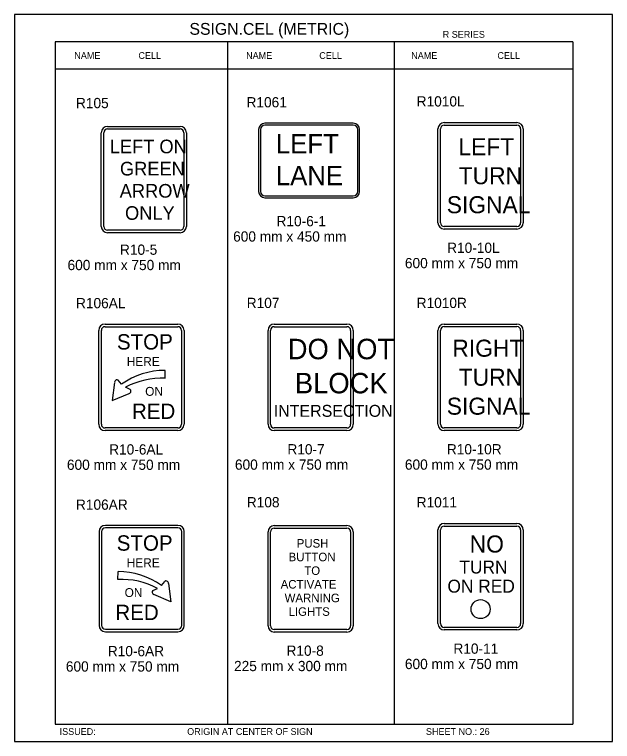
# Model space of a CAD drawing. Extents: x -12 to 6962, y -3756 to 679.
# Drawn here: x 194.1 to 369.4, y -696.1 to -483 of the extents above; entities that cross this region are included whole.
import ezdxf

# ---------------------------------------------------------------- set-up
doc = ezdxf.new("R2010")
doc.units = 0
for name, color, linetype in [('Level 1', 7, 'Continuous'), ('Level 2', 7, 'Continuous'), ('Level 3', 7, 'Continuous'), ('Level 63', 7, 'Continuous')]:
    doc.layers.add(name, color=color, linetype=linetype)

msp = doc.modelspace()

# ---------------------------------------------------------------- linework, layer by layer
at = {"layer": 'Level 1'}
for p, q in [((357.75, -491.06), (205.99, -491.06)), ((205.99, -491.06), (205.99, -691.06)), ((256.58, -491.06), (256.58, -691.06)), ((305.36, -491.06), (305.36, -691.06)), ((357.75, -491.06), (357.75, -691.06)), ((357.75, -498.98), (205.99, -498.98)), ((320.09, -515.45), (341.36, -515.45)), ((220.27, -545.14), (220.27, -517.65)), ((221.37, -516.55), (242.65, -516.55)), ((243.75, -517.65), (243.75, -545.14)), ((318.99, -544.04), (318.99, -516.55)), ((342.46, -516.55), (342.46, -544.04)), ((280.45, -525.79), (280.45, -525.79)), ((330.73, -530.3), (330.73, -530.3)), ((232.01, -531.39), (232.01, -531.39)), ((341.36, -545.14), (320.09, -545.14)), ((242.65, -546.24), (221.37, -546.24)), ((220.66, -574.52), (241.94, -574.52)), ((270.26, -574.52), (291.54, -574.52)), ((320.09, -574.51), (341.36, -574.51)), ((219.56, -603.11), (219.56, -575.62)), ((243.04, -575.62), (243.04, -603.11)), ((269.16, -603.11), (269.16, -575.62)), ((292.64, -575.62), (292.64, -603.11)), ((318.99, -603.11), (318.99, -575.61)), ((342.46, -575.61), (342.46, -603.11)), ((238.29, -589.66), (238.23, -587.34)), ((225.51, -591.4), (224.52, -590.2)), ((231.3, -589.37), (231.3, -589.37)), ((280.9, -589.37), (280.9, -589.37)), ((330.73, -589.36), (330.73, -589.36)), ((223.45, -590.83), (222.78, -596.18)), ((228.02, -592.9), (226.64, -592.29)), ((222.78, -596.18), (227.73, -594.09)), ((241.94, -604.21), (220.66, -604.21)), ((291.54, -604.21), (270.26, -604.21)), ((341.36, -604.21), (320.09, -604.21)), ((219.64, -634.6), (219.64, -662.09)), ((242.02, -633.5), (220.74, -633.5)), ((243.12, -662.09), (243.12, -634.6)), ((269.16, -662.18), (269.16, -634.69)), ((270.26, -633.59), (291.54, -633.59)), ((292.64, -634.69), (292.64, -662.18)), ((318.99, -661.56), (318.99, -634.06)), ((320.09, -632.96), (341.36, -632.96)), ((342.46, -634.06), (342.46, -661.56)), ((224.39, -648.63), (224.45, -646.32)), ((231.38, -648.35), (231.38, -648.35)), ((237.18, -650.38), (238.16, -649.18)), ((239.24, -649.81), (239.91, -655.16)), ((280.9, -648.44), (280.9, -648.44)), ((330.73, -647.81), (330.73, -647.81)), ((234.66, -651.88), (236.05, -651.27)), ((239.91, -655.16), (234.96, -653.07)), ((341.36, -662.66), (320.09, -662.66)), ((220.74, -663.19), (242.02, -663.19)), ((291.54, -663.28), (270.26, -663.28)), ((205.99, -691.06), (357.75, -691.06))]:
    msp.add_line(p, q, dxfattribs=at)
msp.add_circle((330.73, -657.31), 2.79, dxfattribs=at)
for centre, radius, start, end in [((320.09, -516.55), 1.1, 90, 180), ((341.36, -516.55), 1.1, 0, 90), ((221.37, -517.65), 1.1, 90, 180), ((242.65, -517.65), 1.1, 0, 90), ((221.37, -545.14), 1.1, 180, 270), ((242.65, -545.14), 1.1, 270, 0), ((320.09, -544.04), 1.1, 180, 270), ((341.36, -544.04), 1.1, 270, 0), ((220.66, -575.62), 1.1, 90, 180), ((241.94, -575.62), 1.1, 0, 90), ((270.26, -575.62), 1.1, 90, 180), ((291.54, -575.62), 1.1, 0, 90), ((320.09, -575.61), 1.1, 90, 180), ((341.36, -575.61), 1.1, 0, 90), ((238.22, -609.26), 21.92, 89.9691, 125.4403), ((237.15, -611.7), 22.08, 87.0354, 118.428), ((220.66, -603.11), 1.1, 180, 270), ((241.94, -603.11), 1.1, 270, 0), ((270.26, -603.11), 1.1, 180, 270), ((291.54, -603.11), 1.1, 270, 0), ((320.09, -603.11), 1.1, 180, 270), ((341.36, -603.11), 1.1, 270, 0), ((220.74, -634.6), 1.1, 90, 180), ((242.02, -634.6), 1.1, 0, 90), ((270.26, -634.69), 1.1, 90, 180), ((291.54, -634.69), 1.1, 0, 90), ((320.09, -634.06), 1.1, 90, 180), ((341.36, -634.06), 1.1, 0, 90), ((224.47, -668.24), 21.92, 54.5597, 90.0309), ((225.54, -670.68), 22.08, 61.572, 92.9646), ((220.74, -662.09), 1.1, 180, 270), ((242.02, -662.09), 1.1, 270, 0), ((270.26, -662.18), 1.1, 180, 270), ((291.54, -662.18), 1.1, 270, 0), ((320.09, -661.56), 1.1, 180, 270), ((341.36, -661.56), 1.1, 270, 0)]:
    msp.add_arc(centre, radius, start, end, dxfattribs=at)
for centre, major_axis, start_param, end_param in [((224.03, -590.68), (0.419, 0.554), 6.078068, 8.589712), ((227.69, -593.5), (0.419, 0.554), 4.011799, 6.466875), ((238.66, -649.66), (-0.419, 0.554), 3.976659, 6.488303), ((235, -652.48), (-0.419, 0.554), 6.099495, 8.554572)]:
    msp.add_ellipse(centre, major_axis=major_axis, ratio=0.7337, start_param=start_param, end_param=end_param, dxfattribs=at)
at = {"layer": 'Level 2'}
msp.add_arc((267.5, -516.73), 1.3, 90, 180, dxfattribs=at)
at = {"layer": 'Level 3'}
for p, q in [((293.41, -514.87), (267.5, -514.87)), ((293.41, -515.43), (267.5, -515.43)), ((320.09, -514.7), (341.36, -514.7)), ((219.52, -545.14), (219.52, -517.65)), ((221.37, -515.8), (242.65, -515.8)), ((244.5, -517.65), (244.5, -545.14)), ((265.65, -516.73), (265.65, -534.86)), ((266.21, -516.73), (266.21, -534.86)), ((294.7, -534.86), (294.7, -516.73)), ((295.26, -534.86), (295.26, -516.73)), ((318.24, -544.04), (318.24, -516.55)), ((343.21, -516.55), (343.21, -544.04)), ((267.5, -536.16), (293.41, -536.16)), ((267.5, -536.72), (293.41, -536.72)), ((242.65, -546.99), (221.37, -546.99)), ((341.36, -545.89), (320.09, -545.89)), ((220.66, -573.77), (241.94, -573.77)), ((270.26, -573.77), (291.54, -573.77)), ((320.09, -573.76), (341.36, -573.76)), ((218.81, -603.11), (218.81, -575.62)), ((243.79, -575.62), (243.79, -603.11)), ((268.41, -603.11), (268.41, -575.62)), ((293.39, -575.62), (293.39, -603.11)), ((318.24, -603.11), (318.24, -575.61)), ((343.21, -575.61), (343.21, -603.11)), ((241.94, -604.96), (220.66, -604.96)), ((291.54, -604.96), (270.26, -604.96)), ((341.36, -604.96), (320.09, -604.96)), ((242.02, -632.75), (220.74, -632.75)), ((270.26, -632.84), (291.54, -632.84)), ((320.09, -632.21), (341.36, -632.21)), ((218.89, -634.6), (218.89, -662.09)), ((243.87, -662.09), (243.87, -634.6)), ((268.41, -662.18), (268.41, -634.69)), ((293.39, -634.69), (293.39, -662.18)), ((318.24, -661.56), (318.24, -634.06)), ((343.21, -634.06), (343.21, -661.56)), ((220.74, -663.94), (242.02, -663.94)), ((291.54, -664.03), (270.26, -664.03)), ((341.36, -663.41), (320.09, -663.41))]:
    msp.add_line(p, q, dxfattribs=at)
for centre, radius, start, end in [((267.5, -516.73), 1.85, 90, 180), ((267.5, -516.73), 1.3, 90, 180), ((293.41, -516.73), 1.85, 0, 90), ((293.41, -516.73), 1.3, 0, 90), ((320.09, -516.55), 1.85, 90, 180), ((341.36, -516.55), 1.85, 0, 90), ((221.37, -517.65), 1.85, 90, 180), ((242.65, -517.65), 1.85, 0, 90), ((267.5, -534.86), 1.85, 180, 270), ((267.5, -534.86), 1.3, 180, 270), ((293.41, -534.86), 1.3, 270, 0), ((293.41, -534.86), 1.85, 270, 0), ((221.37, -545.14), 1.85, 180, 270), ((242.65, -545.14), 1.85, 270, 0), ((320.09, -544.04), 1.85, 180, 270), ((341.36, -544.04), 1.85, 270, 0), ((220.66, -575.62), 1.85, 90, 180), ((241.94, -575.62), 1.85, 0, 90), ((270.26, -575.62), 1.85, 90, 180), ((291.54, -575.62), 1.85, 0, 90), ((320.09, -575.61), 1.85, 90, 180), ((341.36, -575.61), 1.85, 0, 90), ((220.66, -603.11), 1.85, 180, 270), ((241.94, -603.11), 1.85, 270, 0), ((270.26, -603.11), 1.85, 180, 270), ((291.54, -603.11), 1.85, 270, 0), ((320.09, -603.11), 1.85, 180, 270), ((341.36, -603.11), 1.85, 270, 0), ((220.74, -634.6), 1.85, 90, 180), ((242.02, -634.6), 1.85, 0, 90), ((270.26, -634.69), 1.85, 90, 180), ((291.54, -634.69), 1.85, 0, 90), ((320.09, -634.06), 1.85, 90, 180), ((341.36, -634.06), 1.85, 0, 90), ((220.74, -662.09), 1.85, 180, 270), ((242.02, -662.09), 1.85, 270, 0), ((270.26, -662.18), 1.85, 180, 270), ((291.54, -662.18), 1.85, 270, 0), ((320.09, -661.56), 1.85, 180, 270), ((341.36, -661.56), 1.85, 270, 0)]:
    msp.add_arc(centre, radius, start, end, dxfattribs=at)
at = {"layer": 'Level 63'}
msp.add_lwpolyline([(194.12, -696.11), (369.38, -696.11), (369.38, -483.01), (194.12, -483.01)], close=True, dxfattribs=at)

# ---------------------------------------------------------------- texts
at = {"layer": 'Level 1'}
for s, height, p in [('LEFT ON', 4, (222.01, -523.69)), ('LEFT', 5, (324.24, -524.26)), ('GREEN', 4, (225.01, -530.19)), ('TURN', 5, (324.32, -532.76)), ('ARROW', 4, (224.94, -536.69)), ('SIGNAL', 5, (320.81, -541.26)), ('ONLY', 4, (226.5, -543.19)), ('STOP', 4.5, (224.13, -581.21)), ('DO NOT', 6, (274.2, -584.06)), ('RIGHT', 5, (322.44, -583.32)), ('HERE', 2.6, (227.01, -586.04)), ('BLOCK', 6, (276.29, -594.06)), ('TURN', 5, (324.32, -591.82)), ('ON', 2.6, (232.41, -594.78)), ('SIGNAL', 5, (320.81, -600.32)), ('RED', 4.5, (228.53, -601.55)), ('INTERSECTION', 3.5, (270.1, -600.94)), ('STOP', 4.5, (224.07, -640.18)), ('NO', 5, (327.53, -640.72)), ('HERE', 2.6, (227, -645.02)), ('TURN', 3.8, (324.5, -646.88)), ('ON RED', 3.8, (321, -652.48)), ('ON', 2.6, (226.39, -653.76)), ('RED', 4.5, (223.67, -660.53))]:
    msp.add_text(s, height=height, dxfattribs=at).set_placement(p)
at = {"layer": 'Level 2'}
for s, height, p in [('R1010L', 3, (311.99, -509.97)), ('R105', 3, (212.12, -510.46)), ('R1061', 3, (262.11, -510.22)), ('LEFT', 5.658, (270.69, -523.7)), ('LANE', 5.643, (270.71, -533.04)), ('R10-6-1', 3, (270.91, -545.07)), ('600 mm x 450 mm', 3, (258.19, -549.57)), ('R10-5', 3, (225.03, -553.44)), ('R10-10L', 3, (320.92, -552.88)), ('600 mm x 750 mm', 3, (209.65, -557.94)), ('600 mm x 750 mm', 3, (308.54, -557.38)), ('R106AL', 3, (212.13, -569.11)), ('R107', 3, (262.17, -569.04)), ('R1010R', 3, (311.99, -569.04)), ('R10-6AL', 3, (221.85, -611.99)), ('R10-7', 3, (274.1, -611.95)), ('R10-10R', 3, (320.84, -611.94)), ('600 mm x 750 mm', 3, (209.47, -616.49)), ('600 mm x 750 mm', 3, (258.72, -616.45)), ('600 mm x 750 mm', 3, (308.54, -616.44)), ('R106AR', 3, (212.12, -628.18)), ('R108', 3, (262.2, -627.47)), ('R1011', 3, (311.99, -627.49)), ('R10-6AR', 3, (221.45, -671.12)), ('R10-8', 3, (273.83, -670.99)), ('R10-11', 3, (322.76, -670.39)), ('600 mm x 750 mm', 3, (209.16, -675.62)), ('225 mm x 300 mm', 3, (258.45, -675.49)), ('600 mm x 750 mm', 3, (308.54, -674.89))]:
    msp.add_text(s, height=height, dxfattribs=at).set_placement(p)
at = {"layer": 'Level 3'}
for s, height, p in [('SSIGN.CEL (METRIC)', 3.4642, (245.38, -488.95)), ('R SERIES', 1.979, (319.62, -489.82)), ('NAME', 1.98, (211.64, -496.02)), ('CELL', 1.98, (230.43, -496.02)), ('NAME', 1.98, (262, -496.02)), ('CELL', 1.98, (283.44, -496.02)), ('NAME', 1.98, (310.39, -496.02)), ('CELL', 1.98, (335.65, -496.02)), ('PUSH', 2.5, (276.83, -639.28)), ('BUTTON', 2.5, (274.45, -643.28)), ('TO', 2.5, (279.05, -647.28)), ('ACTIVATE', 2.5, (272.13, -651.28)), ('WARNING', 2.5, (273.29, -655.28)), ('LIGHTS', 2.5, (274.45, -659.28)), ('ISSUED:', 1.98, (207.33, -694.18)), ('ORIGIN AT CENTER OF SIGN', 1.9795, (244.72, -694.18)), ('SHEET NO.: 26', 1.9795, (314.7, -694.18))]:
    msp.add_text(s, height=height, dxfattribs=at).set_placement(p)

doc.saveas('drawing.dxf')
